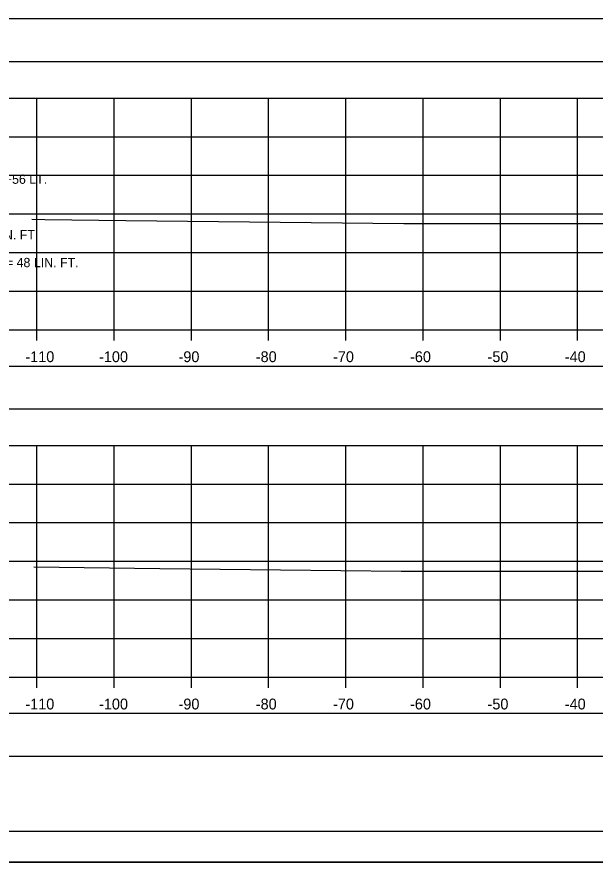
# Model space of a CAD drawing. Extents: x 1369627 to 1374022, y 380035 to 398173.
# Drawn here: x 1371985.9 to 1372060.8, y 387078.9 to 387188.4 of the extents above; entities that cross this region are included whole.
import ezdxf

# ---------------------------------------------------------------- set-up
doc = ezdxf.new("R2010")
doc.units = 0
for name, color, linetype in [('Default', 7, 'Continuous'), ('R_Axis', 7, 'Continuous'), ('R_Axis Annot', 7, 'Continuous'), ('R_Border', 7, 'Continuous'), ('R_Exist Surface', 7, 'Continuous'), ('R_Grid', 7, 'Continuous'), ('R_No Plot', 7, 'Continuous'), ('R_Water Annot', 7, 'Continuous')]:
    doc.layers.add(name, color=color, linetype=linetype)

msp = doc.modelspace()

# ---------------------------------------------------------------- linework, layer by layer
at = {"layer": 'Default'}
for points in [[(1371948.53, 387182.66), (1372248.53, 387182.66), (1372248.53, 387188.18), (1371948.53, 387188.18)], [(1371948.53, 387137.64), (1372248.53, 387137.64), (1372248.53, 387143.16), (1371948.53, 387143.16)], [(1371948.53, 387092.65), (1372248.53, 387092.65), (1372248.53, 387098.17), (1371948.53, 387098.17)]]:
    msp.add_lwpolyline(points, close=True, dxfattribs=at)
at = {"layer": 'R_Axis'}
for p, q in [((1371948.53, 387147.91), (1372248.53, 387147.91)), ((1371988.53, 387146.51), (1371988.53, 387147.91)), ((1371998.53, 387146.51), (1371998.53, 387147.91)), ((1372008.53, 387146.51), (1372008.53, 387147.91)), ((1372018.53, 387146.51), (1372018.53, 387147.91)), ((1372028.53, 387146.51), (1372028.53, 387147.91)), ((1372038.53, 387146.51), (1372038.53, 387147.91)), ((1372048.53, 387146.51), (1372048.53, 387147.91)), ((1372058.53, 387146.51), (1372058.53, 387147.91)), ((1371948.53, 387102.91), (1372248.53, 387102.91)), ((1371988.53, 387101.51), (1371988.53, 387102.91)), ((1371998.53, 387101.51), (1371998.53, 387102.91)), ((1372008.53, 387101.51), (1372008.53, 387102.91)), ((1372018.53, 387101.51), (1372018.53, 387102.91)), ((1372028.53, 387101.51), (1372028.53, 387102.91)), ((1372038.53, 387101.51), (1372038.53, 387102.91)), ((1372048.53, 387101.51), (1372048.53, 387102.91)), ((1372058.53, 387101.51), (1372058.53, 387102.91))]:
    msp.add_line(p, q, dxfattribs=at)
at = {"layer": 'R_Border'}
msp.add_line((1372256.71, 387082.91), (1371940.53, 387082.91), dxfattribs=at)
at = {"layer": 'R_Exist Surface'}
for points in [[(1371987.88, 387162.21), (1371989.57, 387162.19), (1372000.05, 387162.07), (1372036.05, 387161.67), (1372064.59, 387161.68)], [(1371988.13, 387117.18), (1372004.43, 387116.97), (1372035.67, 387116.61), (1372064.07, 387116.63)]]:
    msp.add_lwpolyline(points, dxfattribs=at)
at = {"layer": 'R_Grid'}
for p, q in [((1371948.53, 387177.91), (1372248.53, 387177.91)), ((1371988.53, 387147.91), (1371988.53, 387177.91)), ((1371998.53, 387147.91), (1371998.53, 387177.91)), ((1372008.53, 387147.91), (1372008.53, 387177.91)), ((1372018.53, 387147.91), (1372018.53, 387177.91)), ((1372028.53, 387147.91), (1372028.53, 387177.91)), ((1372038.53, 387147.91), (1372038.53, 387177.91)), ((1372048.53, 387147.91), (1372048.53, 387177.91)), ((1372058.53, 387147.91), (1372058.53, 387177.91)), ((1371948.53, 387172.91), (1372248.53, 387172.91)), ((1371948.53, 387167.91), (1372248.53, 387167.91)), ((1371948.53, 387162.91), (1372248.53, 387162.91)), ((1371948.53, 387157.91), (1372248.53, 387157.91)), ((1371948.53, 387152.91), (1372248.53, 387152.91)), ((1371948.53, 387147.91), (1372248.53, 387147.91)), ((1371948.53, 387132.91), (1372248.53, 387132.91)), ((1371988.53, 387102.91), (1371988.53, 387132.91)), ((1371998.53, 387102.91), (1371998.53, 387132.91)), ((1372008.53, 387102.91), (1372008.53, 387132.91)), ((1372018.53, 387102.91), (1372018.53, 387132.91)), ((1372028.53, 387102.91), (1372028.53, 387132.91)), ((1372038.53, 387102.91), (1372038.53, 387132.91)), ((1372048.53, 387102.91), (1372048.53, 387132.91)), ((1372058.53, 387102.91), (1372058.53, 387132.91)), ((1371948.53, 387127.91), (1372248.53, 387127.91)), ((1371948.53, 387122.91), (1372248.53, 387122.91)), ((1371948.53, 387117.91), (1372248.53, 387117.91)), ((1371948.53, 387112.91), (1372248.53, 387112.91)), ((1371948.53, 387107.91), (1372248.53, 387107.91)), ((1371948.53, 387102.91), (1372248.53, 387102.91))]:
    msp.add_line(p, q, dxfattribs=at)
at = {"layer": 'R_No Plot'}
msp.add_line((1371928.13, 387078.93), (1372261.46, 387078.93), dxfattribs=at)
for points in [[(1371928.12, 387292.27), (1372261.46, 387292.27), (1372261.46, 387078.93), (1371928.12, 387078.93)], [(1372174.45, 387288.37), (1372194.07, 387288.37), (1372194.07, 387278.49), (1372210.18, 387278.49), (1372233.38, 387278.49), (1372233.38, 387245.82), (1372256.59, 387245.82), (1372256.71, 387082.91), (1371940.53, 387082.91), (1371940.53, 387288.37)]]:
    msp.add_lwpolyline(points, close=True, dxfattribs=at)

# ---------------------------------------------------------------- texts
at = {"layer": 'R_Axis Annot'}
for s, p in [('-110', (1371987.04, 387143.71)), ('-100', (1371996.58, 387143.71)), ('-90', (1372006.87, 387143.71)), ('-80', (1372016.87, 387143.71)), ('-70', (1372026.87, 387143.71)), ('-60', (1372036.84, 387143.71)), ('-50', (1372046.87, 387143.71)), ('-40', (1372056.87, 387143.71)), ('-110', (1371987.04, 387098.71)), ('-100', (1371996.58, 387098.71)), ('-90', (1372006.87, 387098.71)), ('-80', (1372016.87, 387098.71)), ('-70', (1372026.87, 387098.71)), ('-60', (1372036.84, 387098.71)), ('-50', (1372046.87, 387098.71)), ('-40', (1372056.87, 387098.71))]:
    msp.add_text(s, height=1.4, dxfattribs=at).set_placement(p)
at = {"layer": 'R_Water Annot'}
for s, p in [('CONNECT TO DROP INLET @ STA. 230+56 LT.', (1371954.49, 387166.81)), ('18" R.C. PIPE (CLASS III)(TYPE 3) = 2 LIN. FT.', (1371954.49, 387159.61)), ('22" X 14" R.C. PIPE (CLASS III)(TYPE 3) = 48 LIN. FT.', (1371954.49, 387156.01))]:
    msp.add_text(s, height=1.2, dxfattribs=at).set_placement(p)

doc.saveas('drawing.dxf')
